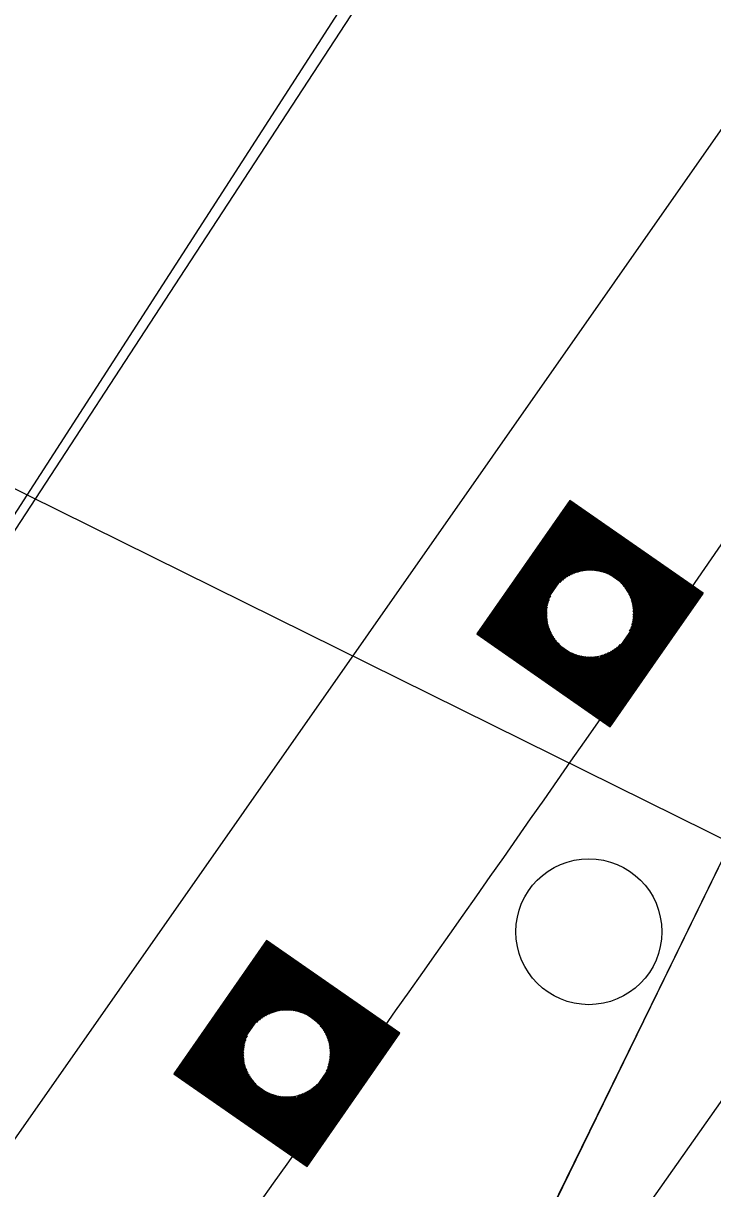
# Model space of a CAD drawing. Extents: x 14104283 to 14128447, y 8633203 to 8671666.
# Drawn here: x 14119232 to 14119257.99, y 8669012.49 to 8669056.42 of the extents above; entities that cross this region are included whole.
import ezdxf

# ---------------------------------------------------------------- set-up
doc = ezdxf.new("R2010")
doc.units = 0
for name, color, linetype in [('dsnCellElements', 7, 'Continuous'), ('dsnNonPlotable', 7, 'Continuous'), ('dsnPaintExistingEdgeLineRightWhite', 7, 'Continuous'), ('dsnShadingPaved', 7, 'Continuous'), ('dsnStdLabel', 7, 'Continuous'), ('dsnStgShadingPropPav', 7, 'Continuous'), ('dsnTapeExistingChannelizingLaneYellow', 7, 'Continuous'), ('dsnTapePlaceChannelizingYellow', 7, 'Continuous'), ('dsnTapeRemoveChannelizingWhite', 7, 'Continuous'), ('dsnTapeRemoveChannelizingYellow', 7, 'Continuous')]:
    doc.layers.add(name, color=color, linetype=linetype)

msp = doc.modelspace()

# ---------------------------------------------------------------- linework, layer by layer
at = {"layer": 'dsnCellElements'}
for centre in [(14119253.367, 8669034.167), (14119241.934, 8669017.586)]:
    msp.add_circle(centre, 1.65, dxfattribs=at)
at = {"layer": 'dsnNonPlotable'}
msp.add_lwpolyline([(14118092.03, 8667853.709), (14118786.76, 8669258.845), (14119692.142, 8668811.203), (14118997.412, 8667406.068)], close=True, dxfattribs=at)
at = {"layer": 'dsnPaintExistingEdgeLineRightWhite'}
msp.add_lwpolyline([(14119412.154, 8669317.073), (14119387.623, 8669279.002), (14119355.614, 8669229.262), (14119328.753, 8669187.712), (14119296.908, 8669137.951), (14119267.448, 8669092.088), (14119237.896, 8669046.842), (14119206.907, 8668999.349), (14119178.966, 8668956.718), (14119155.37, 8668919.986)], dxfattribs=at)
at = {"layer": 'dsnShadingPaved'}
for p, q in [((14119155.499, 8668919.903), (14119497.219, 8669449.294)), ((14119403.438, 8669259.759), (14119219.81, 8668997.415)), ((14119234.436, 8668975.877), (14119278.679, 8669066.545))]:
    msp.add_line(p, q, dxfattribs=at)
at = {"layer": 'dsnStdLabel'}
for points in [[(14119254.131, 8669029.904), (14119257.63, 8669034.931), (14119252.603, 8669038.431), (14119249.103, 8669033.403), (14119254.131, 8669029.904)], [(14119254.128, 8669029.906), (14119257.626, 8669034.93), (14119252.604, 8669038.426), (14119249.108, 8669033.404), (14119254.133, 8669029.906)], [(14119254.125, 8669029.907), (14119257.621, 8669034.929), (14119252.605, 8669038.422), (14119249.112, 8669033.405), (14119254.134, 8669029.909)], [(14119254.177, 8669030.04), (14119257.575, 8669034.921), (14119252.613, 8669038.376), (14119249.158, 8669033.413), (14119254.153, 8669029.936)], [(14119254.169, 8669030.086), (14119257.529, 8669034.913), (14119252.621, 8669038.33), (14119249.204, 8669033.421), (14119254.172, 8669029.963)], [(14119254.161, 8669030.132), (14119257.483, 8669034.905), (14119252.629, 8669038.284), (14119249.25, 8669033.43), (14119254.191, 8669029.99)], [(14119254.153, 8669030.178), (14119257.437, 8669034.897), (14119252.638, 8669038.238), (14119249.296, 8669033.438), (14119254.177, 8669030.04)], [(14119254.144, 8669030.224), (14119257.392, 8669034.888), (14119252.646, 8669038.192), (14119249.342, 8669033.446), (14119254.169, 8669030.086)], [(14119254.136, 8669030.27), (14119257.346, 8669034.88), (14119252.654, 8669038.146), (14119249.388, 8669033.454), (14119254.161, 8669030.132)], [(14119254.128, 8669030.316), (14119257.3, 8669034.872), (14119252.662, 8669038.1), (14119249.434, 8669033.463), (14119254.153, 8669030.178)], [(14119254.12, 8669030.362), (14119257.254, 8669034.864), (14119252.67, 8669038.054), (14119249.48, 8669033.471), (14119254.144, 8669030.224)], [(14119254.112, 8669030.408), (14119257.208, 8669034.855), (14119252.679, 8669038.008), (14119249.526, 8669033.479), (14119254.136, 8669030.27)], [(14119254.103, 8669030.453), (14119257.162, 8669034.847), (14119252.687, 8669037.962), (14119249.572, 8669033.487), (14119254.128, 8669030.316)], [(14119254.095, 8669030.499), (14119257.116, 8669034.839), (14119252.695, 8669037.916), (14119249.618, 8669033.496), (14119254.12, 8669030.362)], [(14119254.087, 8669030.545), (14119257.07, 8669034.831), (14119252.703, 8669037.87), (14119249.664, 8669033.504), (14119254.112, 8669030.408)], [(14119254.079, 8669030.591), (14119257.024, 8669034.822), (14119252.712, 8669037.824), (14119249.71, 8669033.512), (14119254.103, 8669030.453)], [(14119254.07, 8669030.637), (14119256.978, 8669034.814), (14119252.72, 8669037.779), (14119249.756, 8669033.52), (14119254.095, 8669030.499)], [(14119254.062, 8669030.683), (14119256.932, 8669034.806), (14119252.728, 8669037.733), (14119249.802, 8669033.528), (14119254.087, 8669030.545)], [(14119254.054, 8669030.729), (14119256.886, 8669034.798), (14119252.736, 8669037.687), (14119249.847, 8669033.537), (14119254.079, 8669030.591)], [(14119254.046, 8669030.775), (14119256.84, 8669034.79), (14119252.745, 8669037.641), (14119249.893, 8669033.545), (14119254.07, 8669030.637)], [(14119254.037, 8669030.821), (14119256.794, 8669034.781), (14119252.753, 8669037.595), (14119249.939, 8669033.553), (14119254.062, 8669030.683)], [(14119254.029, 8669030.867), (14119256.748, 8669034.773), (14119252.761, 8669037.549), (14119249.985, 8669033.561), (14119254.054, 8669030.729)], [(14119254.021, 8669030.913), (14119256.702, 8669034.765), (14119252.769, 8669037.503), (14119250.031, 8669033.57), (14119254.046, 8669030.775)], [(14119254.013, 8669030.959), (14119256.657, 8669034.757), (14119252.777, 8669037.457), (14119250.077, 8669033.578), (14119254.037, 8669030.821)], [(14119254.005, 8669031.005), (14119256.611, 8669034.748), (14119252.786, 8669037.411), (14119250.123, 8669033.586), (14119254.029, 8669030.867)], [(14119253.996, 8669031.051), (14119256.565, 8669034.74), (14119252.794, 8669037.365), (14119250.169, 8669033.594), (14119254.021, 8669030.913)], [(14119253.988, 8669031.097), (14119256.519, 8669034.732), (14119252.802, 8669037.319), (14119250.215, 8669033.603), (14119254.013, 8669030.959)], [(14119253.98, 8669031.143), (14119256.473, 8669034.724), (14119252.81, 8669037.273), (14119250.261, 8669033.611), (14119254.005, 8669031.005)], [(14119253.972, 8669031.188), (14119256.427, 8669034.715), (14119252.819, 8669037.227), (14119250.307, 8669033.619), (14119253.996, 8669031.051)], [(14119253.963, 8669031.234), (14119256.381, 8669034.707), (14119252.827, 8669037.181), (14119250.353, 8669033.627), (14119253.988, 8669031.097)], [(14119253.955, 8669031.28), (14119256.335, 8669034.699), (14119252.835, 8669037.135), (14119250.399, 8669033.635), (14119253.98, 8669031.143)], [(14119253.947, 8669031.326), (14119256.289, 8669034.691), (14119252.843, 8669037.089), (14119250.445, 8669033.644), (14119253.972, 8669031.188)], [(14119253.939, 8669031.372), (14119256.243, 8669034.683), (14119252.852, 8669037.044), (14119250.491, 8669033.652), (14119253.963, 8669031.234)], [(14119253.93, 8669031.418), (14119256.197, 8669034.674), (14119252.86, 8669036.998), (14119250.537, 8669033.66), (14119253.955, 8669031.28)], [(14119253.922, 8669031.464), (14119256.151, 8669034.666), (14119252.868, 8669036.952), (14119250.582, 8669033.668), (14119253.947, 8669031.326)], [(14119253.914, 8669031.51), (14119256.105, 8669034.658), (14119252.876, 8669036.906), (14119250.628, 8669033.677), (14119253.939, 8669031.372)], [(14119253.906, 8669031.556), (14119256.059, 8669034.65), (14119252.884, 8669036.86), (14119250.674, 8669033.685), (14119253.93, 8669031.418)], [(14119253.898, 8669031.602), (14119256.013, 8669034.641), (14119252.893, 8669036.814), (14119250.72, 8669033.693), (14119253.922, 8669031.464)], [(14119253.889, 8669031.648), (14119255.967, 8669034.633), (14119252.901, 8669036.768), (14119250.766, 8669033.701), (14119253.914, 8669031.51)], [(14119253.881, 8669031.694), (14119255.922, 8669034.625), (14119252.909, 8669036.722), (14119250.812, 8669033.71), (14119253.906, 8669031.556)], [(14119253.873, 8669031.74), (14119255.876, 8669034.617), (14119252.917, 8669036.676), (14119250.858, 8669033.718), (14119253.898, 8669031.602)], [(14119253.865, 8669031.786), (14119255.83, 8669034.608), (14119252.926, 8669036.63), (14119250.904, 8669033.726), (14119253.889, 8669031.648)], [(14119253.856, 8669031.832), (14119255.784, 8669034.6), (14119252.934, 8669036.584), (14119250.95, 8669033.734), (14119253.881, 8669031.694)], [(14119253.848, 8669031.878), (14119255.738, 8669034.592), (14119252.942, 8669036.538), (14119250.996, 8669033.742), (14119253.873, 8669031.74)], [(14119253.84, 8669031.923), (14119255.692, 8669034.584), (14119252.95, 8669036.492), (14119251.042, 8669033.751), (14119253.865, 8669031.786)], [(14119253.832, 8669031.969), (14119255.646, 8669034.576), (14119252.959, 8669036.446), (14119251.088, 8669033.759), (14119253.856, 8669031.832)], [(14119254.031, 8669035.66), (14119252.967, 8669036.4), (14119252.226, 8669035.337)], [(14119253.898, 8669035.712), (14119252.975, 8669036.354), (14119252.333, 8669035.432)], [(14119253.794, 8669035.744), (14119252.983, 8669036.309), (14119252.418, 8669035.497)], [(14119253.706, 8669035.765), (14119252.991, 8669036.263), (14119252.494, 8669035.548)], [(14119253.627, 8669035.78), (14119253, 8669036.217), (14119252.563, 8669035.589)], [(14119253.555, 8669035.79), (14119253.008, 8669036.171), (14119252.627, 8669035.624)], [(14119253.488, 8669035.796), (14119253.016, 8669036.125), (14119252.688, 8669035.653)], [(14119253.425, 8669035.8), (14119253.024, 8669036.079), (14119252.745, 8669035.678)], [(14119253.366, 8669035.801), (14119253.033, 8669036.033), (14119252.8, 8669035.699)], [(14119253.31, 8669035.8), (14119253.041, 8669035.987), (14119252.854, 8669035.718)], [(14119253.256, 8669035.797), (14119253.049, 8669035.941), (14119252.905, 8669035.734)], [(14119253.204, 8669035.793), (14119253.057, 8669035.895), (14119252.955, 8669035.748)], [(14119253.155, 8669035.787), (14119253.066, 8669035.849), (14119253.003, 8669035.76)], [(14119253.107, 8669035.78), (14119253.074, 8669035.803), (14119253.051, 8669035.77)], [(14119254.859, 8669033.503), (14119255.6, 8669034.567), (14119254.536, 8669035.308)], [(14119254.912, 8669033.636), (14119255.554, 8669034.559), (14119254.631, 8669035.202)], [(14119251.874, 8669034.831), (14119251.134, 8669033.767), (14119252.198, 8669033.027)], [(14119254.943, 8669033.74), (14119255.508, 8669034.551), (14119254.697, 8669035.116)], [(14119254.965, 8669033.828), (14119255.462, 8669034.543), (14119254.748, 8669035.04)], [(14119254.979, 8669033.907), (14119255.416, 8669034.534), (14119254.789, 8669034.971)], [(14119254.989, 8669033.979), (14119255.37, 8669034.526), (14119254.823, 8669034.907)], [(14119254.996, 8669034.046), (14119255.324, 8669034.518), (14119254.852, 8669034.846)], [(14119254.999, 8669034.109), (14119255.278, 8669034.51), (14119254.877, 8669034.789)], [(14119255, 8669034.168), (14119255.232, 8669034.502), (14119254.899, 8669034.734)], [(14119251.822, 8669034.698), (14119251.18, 8669033.775), (14119252.102, 8669033.133)], [(14119251.79, 8669034.595), (14119251.226, 8669033.784), (14119252.037, 8669033.219)], [(14119251.769, 8669034.506), (14119251.272, 8669033.792), (14119251.986, 8669033.294)], [(14119251.754, 8669034.427), (14119251.317, 8669033.8), (14119251.945, 8669033.363)], [(14119251.744, 8669034.355), (14119251.363, 8669033.808), (14119251.91, 8669033.427)], [(14119251.738, 8669034.288), (14119251.409, 8669033.817), (14119251.881, 8669033.488)], [(14119254.999, 8669034.224), (14119255.187, 8669034.493), (14119254.918, 8669034.68)], [(14119254.997, 8669034.278), (14119255.141, 8669034.485), (14119254.934, 8669034.629)], [(14119254.992, 8669034.33), (14119255.095, 8669034.477), (14119254.948, 8669034.579)], [(14119254.987, 8669034.379), (14119255.049, 8669034.469), (14119254.959, 8669034.531)], [(14119254.98, 8669034.427), (14119255.003, 8669034.46), (14119254.969, 8669034.484)], [(14119251.734, 8669034.226), (14119251.455, 8669033.825), (14119251.856, 8669033.546)], [(14119251.733, 8669034.166), (14119251.501, 8669033.833), (14119251.835, 8669033.601)], [(14119251.734, 8669034.11), (14119251.547, 8669033.841), (14119251.816, 8669033.654)], [(14119251.737, 8669034.056), (14119251.593, 8669033.849), (14119251.8, 8669033.705)], [(14119251.741, 8669034.005), (14119251.639, 8669033.858), (14119251.786, 8669033.755)], [(14119251.747, 8669033.955), (14119251.685, 8669033.866), (14119251.774, 8669033.804)], [(14119251.754, 8669033.908), (14119251.731, 8669033.874), (14119251.764, 8669033.851)], [(14119253.823, 8669032.015), (14119254.508, 8669032.998)], [(14119252.703, 8669032.675), (14119253.848, 8669031.878)], [(14119252.836, 8669032.622), (14119253.84, 8669031.923)], [(14119252.939, 8669032.591), (14119253.832, 8669031.969)], [(14119253.028, 8669032.569), (14119253.823, 8669032.015)], [(14119253.107, 8669032.555), (14119253.815, 8669032.061)], [(14119253.179, 8669032.545), (14119253.807, 8669032.107)], [(14119253.246, 8669032.538), (14119253.799, 8669032.153)], [(14119253.308, 8669032.535), (14119253.791, 8669032.199)], [(14119253.368, 8669032.534), (14119253.782, 8669032.245)], [(14119253.424, 8669032.535), (14119253.774, 8669032.291)], [(14119253.478, 8669032.538), (14119253.766, 8669032.337)], [(14119253.529, 8669032.542), (14119253.758, 8669032.383)], [(14119253.579, 8669032.548), (14119253.749, 8669032.429)], [(14119253.627, 8669032.555), (14119253.741, 8669032.475)], [(14119253.741, 8669032.475), (14119253.829, 8669032.6)], [(14119253.749, 8669032.429), (14119253.88, 8669032.616)], [(14119253.758, 8669032.383), (14119253.933, 8669032.635)], [(14119253.766, 8669032.337), (14119253.988, 8669032.657)], [(14119253.774, 8669032.291), (14119254.046, 8669032.682)], [(14119253.782, 8669032.245), (14119254.107, 8669032.711)], [(14119253.791, 8669032.199), (14119254.171, 8669032.745)], [(14119253.799, 8669032.153), (14119254.24, 8669032.786)], [(14119253.807, 8669032.107), (14119254.315, 8669032.837)], [(14119253.815, 8669032.061), (14119254.401, 8669032.903)], [(14119242.698, 8669013.323), (14119246.198, 8669018.35), (14119241.17, 8669021.85), (14119237.671, 8669016.822), (14119242.698, 8669013.323)], [(14119242.695, 8669013.324), (14119246.193, 8669018.349), (14119241.171, 8669021.845), (14119237.675, 8669016.823), (14119242.7, 8669013.325)], [(14119242.693, 8669013.326), (14119246.189, 8669018.348), (14119241.172, 8669021.841), (14119237.68, 8669016.824), (14119242.702, 8669013.328)], [(14119242.745, 8669013.459), (14119246.143, 8669018.34), (14119241.18, 8669021.795), (14119237.726, 8669016.832), (14119242.721, 8669013.355)], [(14119242.737, 8669013.505), (14119246.097, 8669018.332), (14119241.189, 8669021.749), (14119237.772, 8669016.84), (14119242.74, 8669013.382)], [(14119242.728, 8669013.551), (14119246.051, 8669018.324), (14119241.197, 8669021.703), (14119237.818, 8669016.849), (14119242.759, 8669013.409)], [(14119242.72, 8669013.597), (14119246.005, 8669018.315), (14119241.205, 8669021.657), (14119237.864, 8669016.857), (14119242.745, 8669013.459)], [(14119242.712, 8669013.643), (14119245.959, 8669018.307), (14119241.213, 8669021.611), (14119237.91, 8669016.865), (14119242.737, 8669013.505)], [(14119242.704, 8669013.689), (14119245.913, 8669018.299), (14119241.221, 8669021.565), (14119237.956, 8669016.873), (14119242.728, 8669013.551)], [(14119242.695, 8669013.735), (14119245.867, 8669018.291), (14119241.23, 8669021.519), (14119238.002, 8669016.882), (14119242.72, 8669013.597)], [(14119242.687, 8669013.781), (14119245.821, 8669018.283), (14119241.238, 8669021.473), (14119238.047, 8669016.89), (14119242.712, 8669013.643)], [(14119242.679, 8669013.826), (14119245.775, 8669018.274), (14119241.246, 8669021.427), (14119238.093, 8669016.898), (14119242.704, 8669013.689)], [(14119242.671, 8669013.872), (14119245.729, 8669018.266), (14119241.254, 8669021.381), (14119238.139, 8669016.906), (14119242.695, 8669013.735)], [(14119242.663, 8669013.918), (14119245.683, 8669018.258), (14119241.263, 8669021.335), (14119238.185, 8669016.914), (14119242.687, 8669013.781)], [(14119242.654, 8669013.964), (14119245.637, 8669018.25), (14119241.271, 8669021.289), (14119238.231, 8669016.923), (14119242.679, 8669013.826)], [(14119242.646, 8669014.01), (14119245.592, 8669018.241), (14119241.279, 8669021.243), (14119238.277, 8669016.931), (14119242.671, 8669013.872)], [(14119242.638, 8669014.056), (14119245.546, 8669018.233), (14119241.287, 8669021.197), (14119238.323, 8669016.939), (14119242.663, 8669013.918)], [(14119242.63, 8669014.102), (14119245.5, 8669018.225), (14119241.296, 8669021.151), (14119238.369, 8669016.947), (14119242.654, 8669013.964)], [(14119242.621, 8669014.148), (14119245.454, 8669018.217), (14119241.304, 8669021.106), (14119238.415, 8669016.956), (14119242.646, 8669014.01)], [(14119242.613, 8669014.194), (14119245.408, 8669018.208), (14119241.312, 8669021.06), (14119238.461, 8669016.964), (14119242.638, 8669014.056)], [(14119242.605, 8669014.24), (14119245.362, 8669018.2), (14119241.32, 8669021.014), (14119238.507, 8669016.972), (14119242.63, 8669014.102)], [(14119242.597, 8669014.286), (14119245.316, 8669018.192), (14119241.328, 8669020.968), (14119238.553, 8669016.98), (14119242.621, 8669014.148)], [(14119242.589, 8669014.332), (14119245.27, 8669018.184), (14119241.337, 8669020.922), (14119238.599, 8669016.989), (14119242.613, 8669014.194)], [(14119242.58, 8669014.378), (14119245.224, 8669018.176), (14119241.345, 8669020.876), (14119238.645, 8669016.997), (14119242.605, 8669014.24)], [(14119242.572, 8669014.424), (14119245.178, 8669018.167), (14119241.353, 8669020.83), (14119238.691, 8669017.005), (14119242.597, 8669014.286)], [(14119242.564, 8669014.47), (14119245.132, 8669018.159), (14119241.361, 8669020.784), (14119238.737, 8669017.013), (14119242.589, 8669014.332)], [(14119242.556, 8669014.516), (14119245.086, 8669018.151), (14119241.37, 8669020.738), (14119238.782, 8669017.021), (14119242.58, 8669014.378)], [(14119242.547, 8669014.561), (14119245.04, 8669018.143), (14119241.378, 8669020.692), (14119238.828, 8669017.03), (14119242.572, 8669014.424)], [(14119242.539, 8669014.607), (14119244.994, 8669018.134), (14119241.386, 8669020.646), (14119238.874, 8669017.038), (14119242.564, 8669014.47)], [(14119242.531, 8669014.653), (14119244.948, 8669018.126), (14119241.394, 8669020.6), (14119238.92, 8669017.046), (14119242.556, 8669014.516)], [(14119242.523, 8669014.699), (14119244.902, 8669018.118), (14119241.403, 8669020.554), (14119238.966, 8669017.054), (14119242.547, 8669014.561)], [(14119242.514, 8669014.745), (14119244.857, 8669018.11), (14119241.411, 8669020.508), (14119239.012, 8669017.063), (14119242.539, 8669014.607)], [(14119242.506, 8669014.791), (14119244.811, 8669018.101), (14119241.419, 8669020.462), (14119239.058, 8669017.071), (14119242.531, 8669014.653)], [(14119242.498, 8669014.837), (14119244.765, 8669018.093), (14119241.427, 8669020.416), (14119239.104, 8669017.079), (14119242.523, 8669014.699)], [(14119242.49, 8669014.883), (14119244.719, 8669018.085), (14119241.435, 8669020.371), (14119239.15, 8669017.087), (14119242.514, 8669014.745)], [(14119242.482, 8669014.929), (14119244.673, 8669018.077), (14119241.444, 8669020.325), (14119239.196, 8669017.096), (14119242.506, 8669014.791)], [(14119242.473, 8669014.975), (14119244.627, 8669018.069), (14119241.452, 8669020.279), (14119239.242, 8669017.104), (14119242.498, 8669014.837)], [(14119242.465, 8669015.021), (14119244.581, 8669018.06), (14119241.46, 8669020.233), (14119239.288, 8669017.112), (14119242.49, 8669014.883)], [(14119242.457, 8669015.067), (14119244.535, 8669018.052), (14119241.468, 8669020.187), (14119239.334, 8669017.12), (14119242.482, 8669014.929)], [(14119242.449, 8669015.113), (14119244.489, 8669018.044), (14119241.477, 8669020.141), (14119239.38, 8669017.128), (14119242.473, 8669014.975)], [(14119242.44, 8669015.159), (14119244.443, 8669018.036), (14119241.485, 8669020.095), (14119239.426, 8669017.137), (14119242.465, 8669015.021)], [(14119242.432, 8669015.205), (14119244.397, 8669018.027), (14119241.493, 8669020.049), (14119239.472, 8669017.145), (14119242.457, 8669015.067)], [(14119242.424, 8669015.251), (14119244.351, 8669018.019), (14119241.501, 8669020.003), (14119239.517, 8669017.153), (14119242.449, 8669015.113)], [(14119242.416, 8669015.296), (14119244.305, 8669018.011), (14119241.51, 8669019.957), (14119239.563, 8669017.161), (14119242.44, 8669015.159)], [(14119242.407, 8669015.342), (14119244.259, 8669018.003), (14119241.518, 8669019.911), (14119239.609, 8669017.17), (14119242.432, 8669015.205)], [(14119242.399, 8669015.388), (14119244.213, 8669017.994), (14119241.526, 8669019.865), (14119239.655, 8669017.178), (14119242.424, 8669015.251)], [(14119242.598, 8669019.079), (14119241.534, 8669019.819), (14119240.794, 8669018.755)], [(14119242.465, 8669019.131), (14119241.542, 8669019.773), (14119240.9, 8669018.851)], [(14119242.362, 8669019.163), (14119241.551, 8669019.727), (14119240.986, 8669018.916)], [(14119242.274, 8669019.184), (14119241.559, 8669019.681), (14119241.062, 8669018.967)], [(14119242.195, 8669019.199), (14119241.567, 8669019.636), (14119241.13, 8669019.008)], [(14119242.122, 8669019.209), (14119241.575, 8669019.59), (14119241.195, 8669019.043)], [(14119242.056, 8669019.215), (14119241.584, 8669019.544), (14119241.255, 8669019.072)], [(14119241.993, 8669019.219), (14119241.592, 8669019.498), (14119241.313, 8669019.097)], [(14119241.934, 8669019.22), (14119241.6, 8669019.452), (14119241.368, 8669019.118)], [(14119241.877, 8669019.219), (14119241.608, 8669019.406), (14119241.421, 8669019.137)], [(14119241.823, 8669019.216), (14119241.617, 8669019.36), (14119241.473, 8669019.153)], [(14119241.772, 8669019.212), (14119241.625, 8669019.314), (14119241.522, 8669019.167)], [(14119241.722, 8669019.206), (14119241.633, 8669019.268), (14119241.571, 8669019.179)], [(14119241.675, 8669019.199), (14119241.641, 8669019.222), (14119241.618, 8669019.189)], [(14119243.427, 8669016.922), (14119244.167, 8669017.986), (14119243.104, 8669018.727)], [(14119243.479, 8669017.055), (14119244.122, 8669017.978), (14119243.199, 8669018.62)], [(14119243.511, 8669017.159), (14119244.076, 8669017.97), (14119243.264, 8669018.535)], [(14119243.532, 8669017.247), (14119244.03, 8669017.962), (14119243.315, 8669018.459)], [(14119240.442, 8669018.25), (14119239.701, 8669017.186), (14119240.765, 8669016.445)], [(14119240.39, 8669018.117), (14119239.747, 8669017.194), (14119240.67, 8669016.552)], [(14119240.358, 8669018.014), (14119239.793, 8669017.203), (14119240.604, 8669016.638)], [(14119243.547, 8669017.326), (14119243.984, 8669017.953), (14119243.356, 8669018.39)], [(14119243.557, 8669017.398), (14119243.938, 8669017.945), (14119243.391, 8669018.326)], [(14119243.563, 8669017.465), (14119243.892, 8669017.937), (14119243.42, 8669018.265)], [(14119243.567, 8669017.528), (14119243.846, 8669017.929), (14119243.445, 8669018.208)], [(14119243.568, 8669017.587), (14119243.8, 8669017.92), (14119243.466, 8669018.153)], [(14119243.567, 8669017.643), (14119243.754, 8669017.912), (14119243.485, 8669018.099)], [(14119243.564, 8669017.697), (14119243.708, 8669017.904), (14119243.501, 8669018.048)], [(14119240.336, 8669017.925), (14119239.839, 8669017.211), (14119240.554, 8669016.713)], [(14119240.322, 8669017.846), (14119239.885, 8669017.219), (14119240.512, 8669016.782)], [(14119240.312, 8669017.774), (14119239.931, 8669017.227), (14119240.478, 8669016.846)], [(14119240.305, 8669017.707), (14119239.977, 8669017.235), (14119240.449, 8669016.907)], [(14119240.302, 8669017.645), (14119240.023, 8669017.244), (14119240.424, 8669016.965)], [(14119240.301, 8669017.585), (14119240.069, 8669017.252), (14119240.402, 8669017.02)], [(14119243.56, 8669017.749), (14119243.662, 8669017.896), (14119243.515, 8669017.998)], [(14119243.554, 8669017.798), (14119243.616, 8669017.887), (14119243.527, 8669017.95)], [(14119243.547, 8669017.846), (14119243.57, 8669017.879), (14119243.537, 8669017.902)], [(14119240.302, 8669017.529), (14119240.115, 8669017.26), (14119240.384, 8669017.073)], [(14119240.305, 8669017.475), (14119240.161, 8669017.268), (14119240.367, 8669017.124)], [(14119240.309, 8669017.424), (14119240.207, 8669017.277), (14119240.354, 8669017.174)], [(14119240.315, 8669017.374), (14119240.252, 8669017.285), (14119240.342, 8669017.223)], [(14119240.322, 8669017.326), (14119240.298, 8669017.293), (14119240.332, 8669017.27)], [(14119242.375, 8669015.526), (14119242.883, 8669016.256)], [(14119242.383, 8669015.48), (14119242.969, 8669016.322)], [(14119242.391, 8669015.434), (14119243.075, 8669016.417)], [(14119241.271, 8669016.094), (14119242.416, 8669015.296)], [(14119241.403, 8669016.041), (14119242.407, 8669015.342)], [(14119241.507, 8669016.01), (14119242.399, 8669015.388)], [(14119241.595, 8669015.988), (14119242.391, 8669015.434)], [(14119241.674, 8669015.974), (14119242.383, 8669015.48)], [(14119241.746, 8669015.964), (14119242.375, 8669015.526)], [(14119241.813, 8669015.957), (14119242.366, 8669015.572)], [(14119241.876, 8669015.954), (14119242.358, 8669015.618)], [(14119241.935, 8669015.953), (14119242.35, 8669015.664)], [(14119241.991, 8669015.954), (14119242.342, 8669015.71)], [(14119242.045, 8669015.956), (14119242.333, 8669015.756)], [(14119242.097, 8669015.961), (14119242.325, 8669015.802)], [(14119242.146, 8669015.966), (14119242.317, 8669015.848)], [(14119242.194, 8669015.973), (14119242.309, 8669015.894)], [(14119242.309, 8669015.894), (14119242.396, 8669016.019)], [(14119242.317, 8669015.848), (14119242.448, 8669016.035)], [(14119242.325, 8669015.802), (14119242.501, 8669016.054)], [(14119242.333, 8669015.756), (14119242.556, 8669016.076)], [(14119242.342, 8669015.71), (14119242.614, 8669016.101)], [(14119242.35, 8669015.664), (14119242.674, 8669016.13)], [(14119242.358, 8669015.618), (14119242.738, 8669016.164)], [(14119242.366, 8669015.572), (14119242.807, 8669016.205)]]:
    msp.add_lwpolyline(points, dxfattribs=at)
msp.add_circle((14119253.323, 8669022.176), 2.75, dxfattribs=at)
at = {"layer": 'dsnStgShadingPropPav'}
msp.add_arc((14120503.024, 8668359.238), 1488, 147.24256, 158.157867, dxfattribs=at)
at = {"layer": 'dsnTapeExistingChannelizingLaneYellow'}
msp.add_line((14119403.438, 8669259.759), (14119219.81, 8668997.415), dxfattribs=at)
at = {"layer": 'dsnTapePlaceChannelizingYellow'}
msp.add_lwpolyline([(14119234.389, 8668975.908), (14119256.558, 8669021.211), (14119278.679, 8669066.545)], dxfattribs=at)
at = {"layer": 'dsnTapeRemoveChannelizingWhite'}
msp.add_arc((14117622.377, 8670166.303), 2000, 323.15224, 327.157369, dxfattribs=at)
at = {"layer": 'dsnTapeRemoveChannelizingYellow'}
msp.add_arc((14117622.377, 8670166.303), 1988, 323.15224, 326.41648, dxfattribs=at)

doc.saveas('drawing.dxf')
